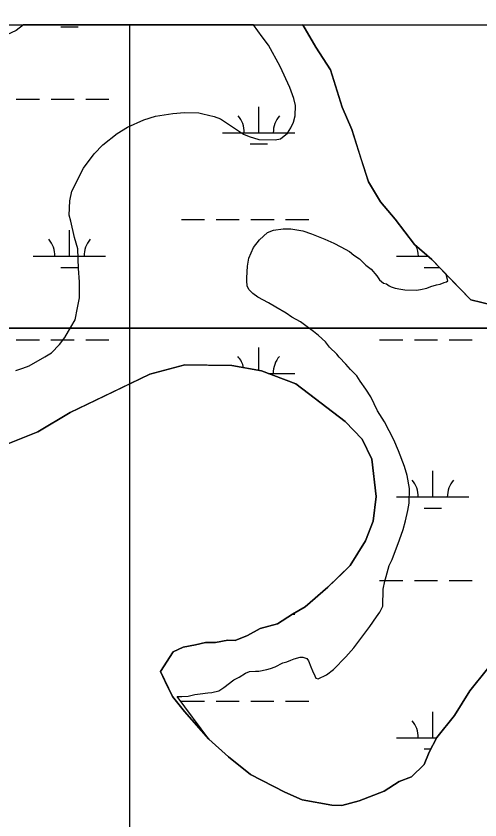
# Model space of a CAD drawing. Extents: x 3281947 to 3319794, y 715894 to 741249.
# Drawn here: x 3296418 to 3297059, y 738364 to 739474 of the extents above; entities that cross this region are included whole.
import ezdxf

# ---------------------------------------------------------------- set-up
doc = ezdxf.new("R2010")
doc.units = 0
for name, color, linetype in [('V-GRID-FRAM', 7, 'Continuous'), ('V-GRID-MAJR', 7, 'Continuous'), ('V-RIVR-EDGE', 7, 'Continuous'), ('V-SITE-VEGE', 7, 'Continuous'), ('V-TOPO-SHOR', 7, 'Continuous'), ('V-WETL-SWMP', 7, 'Continuous')]:
    doc.layers.add(name, color=color, linetype=linetype)

msp = doc.modelspace()

# ---------------------------------------------------------------- linework, layer by layer
at = {"layer": 'V-GRID-FRAM'}
msp.add_lwpolyline([(3286080.7, 739456.2), (3317564.6, 739474.5), (3317583.1, 721289.3), (3286083.3, 721271), (3286080.7, 739456.2)], dxfattribs=at)
at = {"layer": 'V-GRID-MAJR'}
msp.add_spline([(3296583.2, 721277.1), (3296580.6, 727335.7), (3296577.9, 733397.5), (3296575.3, 739459.2), (3296575.3, 739462.3)], degree=3, dxfattribs=at)
at = {"layer": 'V-RIVR-EDGE'}
msp.add_spline([(3306927.3, 739468.3), (3306926.1, 739467.2), (3306903.7, 739453.6), (3306870.1, 739429.2), (3306847.2, 739417.3), (3306829.8, 739410.7), (3306783.3, 739383), (3306752.2, 739364.9), (3306726.1, 739348.8), (3306702.4, 739335.1), (3306685, 739324.8), (3306665.9, 739314.9), (3306638.9, 739297.2), (3306600.3, 739272.8), (3306545.5, 739237.3), (3306523, 739219.9), (3306470.3, 739190.2), (3306401.4, 739148.1), (3306343.7, 739117.2), (3306258.7, 739071.4), (3306203, 739040.4), (3306174.4, 739028.5), (3306163.2, 739023.5), (3306146.6, 739012.8), (3306119.2, 738998.8), (3306082.7, 738977.7), (3306000.9, 738937.3), (3305897.2, 738886.6), (3305874.4, 738874.6), (3305858.6, 738869.3), (3305835.4, 738857.3), (3305801.3, 738840), (3305781, 738829.7), (3305760.2, 738823.1), (3305753.2, 738819), (3305734.9, 738806.2), (3305715.8, 738794.2), (3305680.1, 738778.9), (3305650.3, 738771.1), (3305639.1, 738767.9), (3305612.5, 738755.1), (3305581, 738740.6), (3305562.7, 738732.4), (3305542, 738719.6), (3305524.1, 738713), (3305499.2, 738706.4), (3305484.7, 738701.1), (3305439.9, 738673.8), (3305385.9, 738638.8), (3305341.5, 738613.2), (3305295, 738585.1), (3305260.6, 738568.6), (3305238.6, 738557), (3305221.1, 738546.7), (3305195, 738536.8), (3305174.3, 738531.1), (3305162.7, 738528.2), (3305151, 738521.2), (3305133.2, 738510.9), (3305120.7, 738504.7), (3305108.3, 738501.4), (3305096.3, 738496.9), (3305067.6, 738482), (3305036.5, 738467.6), (3305010, 738456.9), (3304984.6, 738443.7), (3304966.8, 738435.9), (3304935.7, 738426.8), (3304922.4, 738419.8), (3304917, 738414), (3304911.2, 738410.3), (3304904.6, 738406.6), (3304892.5, 738401.6), (3304880.5, 738399.2), (3304872.6, 738396.7), (3304863.5, 738393), (3304850.2, 738385.2), (3304841.5, 738379.4), (3304833.2, 738377.7), (3304818.3, 738378.2), (3304809.6, 738374.9), (3304778.9, 738365.9), (3304753.1, 738358.1), (3304727.4, 738348.6), (3304707.9, 738338.3), (3304689.2, 738325.9), (3304632.4, 738306.1), (3304574.7, 738288.9), (3304543.6, 738278.6), (3304508.4, 738263.7), (3304471.9, 738248.1), (3304454.8, 738243.1), (3304430.8, 738241.6), (3304416.3, 738244.1), (3304384, 738249.5), (3304362.9, 738252.5), (3304345.9, 738250.9), (3304333.8, 738250.5), (3304318.5, 738245.6), (3304302.7, 738236.9), (3304285.7, 738220.8), (3304275.7, 738214.6), (3304263.7, 738208.8), (3304255.8, 738202.6), (3304240.8, 738187.7), (3304227.1, 738174.9), (3304205.5, 738159.2), (3304180.2, 738143.1), (3304166.9, 738134.4), (3304163.2, 738129.1), (3304156.1, 738118.3), (3304146.1, 738111.7), (3304128.7, 738103.4), (3304110.9, 738098.1), (3304071.5, 738083.3), (3303987.3, 738052.4), (3303903.4, 738017.4), (3303874.4, 738005), (3303826.7, 737986.9), (3303754.5, 737961.4), (3303700.6, 737937.9), (3303635.8, 737912.3), (3303612.2, 737899.6), (3303591.4, 737889.7), (3303550, 737877.7), (3303524.6, 737869.9), (3303506.8, 737863.8), (3303479, 737851.8), (3303451.6, 737837.8), (3303415.5, 737823.8), (3303344.6, 737794.1), (3303284.4, 737764.4), (3303262, 737752.9), (3303237.9, 737737.2), (3303213, 737724), (3303186, 737709.5), (3303142.5, 737690.2), (3303097.6, 737667.5), (3303032.5, 737639.4), (3302976.5, 737617.2), (3302929.2, 737601.2), (3302876.5, 737583), (3302830.5, 737568.7), (3302796, 737555.9), (3302747.5, 737537.8), (3302720.1, 737525.4), (3302695.2, 737512.2), (3302675.3, 737499.8), (3302664.1, 737496.9), (3302635.5, 737484.2), (3302576.1, 737459.9), (3302548.7, 737447.1), (3302510.2, 737433.1), (3302457.5, 737413.7), (3302421, 737398.1), (3302391.1, 737388.6), (3302329.3, 737363.9), (3302286.5, 737344.9), (3302210.2, 737311.1), (3302137.6, 737284.8), (3302109.4, 737273.3), (3302087, 737264.2), (3302049.2, 737245.6), (3302019.7, 737230.8), (3301976.6, 737211.4), (3301950.4, 737201.1), (3301943.4, 737198.2), (3301933.8, 737194.1), (3301894, 737176.4), (3301809.4, 737136.8), (3301743.4, 737108.4), (3301680.7, 737080.7), (3301627.6, 737053.9), (3301579.5, 737032.9), (3301552.9, 737023), (3301534.3, 737014.8), (3301493.6, 736995.8), (3301411, 736954.6), (3301362, 736929.4), (3301310.6, 736905.5), (3301262.9, 736882.4), (3301215.1, 736859.7), (3301178.2, 736842), (3301149.6, 736826.7), (3301101.4, 736800.3), (3301041.7, 736769.4), (3300976.1, 736738.5), (3300927.5, 736714.1), (3300864.5, 736682.4), (3300815.5, 736658), (3300740.4, 736620.9), (3300694.7, 736598.2), (3300652, 736576.8), (3300615, 736559.9), (3300570.6, 736537.6), (3300525.4, 736513.7), (3300478.5, 736490.2), (3300412.1, 736457.6), (3300368.5, 736435.3), (3300334.5, 736417.2), (3300322.5, 736411.8), (3300311.3, 736408.9), (3300299.2, 736406.1), (3300295.5, 736406.1), (3300294.7, 736404.4), (3300294.7, 736397), (3300281.4, 736392.4), (3300255.2, 736375.9), (3300190.5, 736346.2), (3300137.8, 736319.4), (3300120.8, 736312.4), (3300104.6, 736304.2), (3300099.2, 736299.2), (3300086.3, 736291.4), (3300046.9, 736269.9), (3299993, 736243.1), (3299941.9, 736215), (3299871.8, 736177.5), (3299788.3, 736128.8), (3299655.9, 736055.8), (3299580.8, 736015.3), (3299521, 735981.5), (3299470, 735950.5), (3299434.7, 735930.7), (3299399, 735909.7), (3299352.9, 735884.9), (3299310.2, 735863.1), (3299289, 735851.9), (3299266.2, 735838.3), (3299249.2, 735827.1), (3299241.3, 735819.3), (3299240, 735816.4), (3299238.4, 735813.1), (3299235.9, 735811), (3299230.5, 735809.4), (3299225.1, 735806.9), (3299193.9, 735785.8), (3299175.7, 735777.2), (3299154.9, 735764), (3299106.4, 735732.6), (3299056.5, 735703.7), (3299005.5, 735671.9), (3298964, 735645.9), (3298895.1, 735610.8), (3298849, 735583.2), (3298815, 735563.8), (3298791.3, 735550.2), (3298777.2, 735542.3), (3298768.5, 735541.5), (3298762.3, 735542.4), (3298759.8, 735543.2), (3298757.3, 735542), (3298755.2, 735538.2), (3298752.3, 735529.1), (3298741.9, 735517.9), (3298733.2, 735507.6), (3298717.8, 735496), (3298693.3, 735486.2), (3298651.8, 735458.9), (3298592, 735419.7), (3298532.2, 735380), (3298484.1, 735349.9), (3298445.1, 735323.9), (3298407.3, 735299.1), (3298382.8, 735283.4), (3298379.1, 735283.4), (3298372.4, 735288), (3298370.4, 735286.3), (3298373.3, 735281.4), (3298375.3, 735278.5), (3298372.4, 735275.1), (3298357.5, 735264.8), (3298336.3, 735249.1), (3298313.9, 735235.1), (3298289.4, 735216.5), (3298260.3, 735195.8), (3298236.6, 735177.2), (3298208.4, 735155.8), (3298183.1, 735137.2), (3298161.5, 735121.9), (3298140.3, 735103.3), (3298125.3, 735088.8), (3298116.2, 735078.9), (3298113.7, 735074.3), (3298097.1, 735060.7), (3298092.5, 735061.1), (3298082.6, 735052), (3298053.1, 735031), (3298015.7, 735004.1), (3297985.4, 734984.3), (3297950.9, 734959.5), (3297922.3, 734938.9), (3297903.6, 734926.5), (3297899, 734921.9), (3297888.6, 734910.4), (3297879.9, 734901.3), (3297866.2, 734893.4), (3297848.8, 734885.6), (3297830.5, 734869.5), (3297800.2, 734841.8), (3297778.2, 734825.2), (3297773.2, 734817.4), (3297767.8, 734817.4), (3297757.8, 734811.2), (3297737.1, 734797.2), (3297708.8, 734775.3), (3297691.8, 734762), (3297669, 734745.9), (3297649, 734731.9), (3297632.4, 734721.6), (3297622.9, 734718.3), (3297613.3, 734713.7), (3297603.8, 734704.2), (3297598.4, 734695.5), (3297582.6, 734681.1), (3297559.3, 734659.2), (3297519.9, 734623.6), (3297490, 734601.3), (3297462.6, 734580.6), (3297445.5, 734565.8), (3297435.2, 734559.2), (3297418.1, 734548.8), (3297407.3, 734538.5), (3297396.9, 734528.6), (3297386.1, 734512.9), (3297377.8, 734501.7), (3297353.3, 734483.5), (3297326.3, 734462), (3297292.3, 734431.4), (3297270.2, 734412.4), (3297255.3, 734402.9), (3297250.3, 734400.5), (3297246.6, 734394.3), (3297246.1, 734389.7), (3297243.7, 734387.6), (3297231.6, 734377.7), (3297218.3, 734367), (3297207.5, 734355.4), (3297200.9, 734347.1), (3297196.7, 734340.1), (3297165.1, 734312), (3297099.1, 734245.4), (3297065.4, 734212.7), (3297040.1, 734188.3), (3297027.6, 734178.4), (3297002.3, 734152.8), (3296989.4, 734134.6), (3296962.8, 734110.2)], degree=3, dxfattribs=at)
at = {"layer": 'V-SITE-VEGE'}
for p, q in [((3296428.7, 739462.2), (3296418.6, 739454.7)), ((3296746, 739462.4), (3296428.7, 739462.2)), ((3296758.3, 739445.8), (3296746, 739462.4)), ((3296418.6, 739454.7), (3296405.7, 739448.6)), ((3296766.9, 739434.5), (3296758.3, 739445.8)), ((3296783.2, 739404.7), (3296766.9, 739434.5)), ((3296796.4, 739375.8), (3296783.2, 739404.7)), ((3296801.7, 739360.6), (3296796.4, 739375.8)), ((3296804, 739350.9), (3296801.7, 739360.6)), ((3296803.8, 739336.6), (3296804, 739350.9)), ((3296594.7, 739330.9), (3296610.7, 739336.2)), ((3296610.7, 739336.2), (3296634.7, 739339.9)), ((3296634.7, 739339.9), (3296650.7, 739341.2)), ((3296650.7, 739341.2), (3296670.6, 739340.9)), ((3296670.6, 739340.9), (3296676.2, 739339.3)), ((3296676.2, 739339.3), (3296692.1, 739335.8)), ((3296692.1, 739335.8), (3296700.8, 739332.5)), ((3296801.3, 739327.8), (3296803.8, 739336.6)), ((3296572.2, 739320.8), (3296594.7, 739330.9)), ((3296700.8, 739332.5), (3296711.9, 739325.2)), ((3296711.9, 739325.2), (3296719.8, 739319.5)), ((3296797.9, 739319.9), (3296801.3, 739327.8)), ((3296538.3, 739296.6), (3296557.7, 739312.3)), ((3296557.7, 739312.3), (3296572.2, 739320.8)), ((3296719.8, 739319.5), (3296732.4, 739311.3)), ((3296783.4, 739305), (3296793.1, 739312.8)), ((3296793.1, 739312.8), (3296797.9, 739319.9)), ((3296732.4, 739311.3), (3296740.3, 739308)), ((3296740.3, 739308), (3296753.8, 739303.8)), ((3296753.8, 739303.8), (3296776.2, 739303.5)), ((3296776.2, 739303.5), (3296783.4, 739305)), ((3296526.2, 739284), (3296538.3, 739296.6)), ((3296511.5, 739264.3), (3296526.2, 739284)), ((3296495.1, 739232.6), (3296511.5, 739264.3)), ((3296492.5, 739219.1), (3296495.1, 739232.6)), ((3296491.4, 739199.2), (3296492.5, 739219.1)), ((3296493.7, 739191.2), (3296491.4, 739199.2)), ((3296498.9, 739168.7), (3296493.7, 739191.2)), ((3296503.5, 739152.7), (3296498.9, 739168.7)), ((3296504.7, 739125.6), (3296503.5, 739152.7)), ((3296506, 739107.2), (3296504.7, 739125.6)), ((3296505.7, 739084.9), (3296506, 739107.2)), ((3296503.1, 739071.4), (3296505.7, 739084.9)), ((3296499.7, 739054.6), (3296503.1, 739071.4)), ((3296493.9, 739044.4), (3296499.7, 739054.6)), ((3296485.7, 739030.1), (3296493.9, 739044.4)), ((3296478.4, 739020.7), (3296485.7, 739030.1)), ((3296467.1, 739008.9), (3296478.4, 739020.7)), ((3296436.5, 738991), (3296458.2, 739003.4)), ((3296458.2, 739003.4), (3296467.1, 739008.9)), ((3296427.7, 738987.9), (3296436.5, 738991)), ((3296418.1, 738984.8), (3296427.7, 738987.9))]:
    msp.add_line(p, q, dxfattribs=at)
for points in [[(3296925.2, 738682.4), (3296927.8, 738693.5), (3296929.5, 738699.9), (3296933.7, 738715), (3296937.8, 738723.7), (3296947.8, 738750.7), (3296952.8, 738764.9), (3296956.1, 738776.9), (3296959.5, 738791.2), (3296961.3, 738801.5), (3296961.6, 738821.5), (3296958.6, 738839.8), (3296954.8, 738851.9), (3296946.4, 738873.5), (3296940.2, 738888.8), (3296927, 738913.7), (3296917.7, 738929), (3296908.4, 738948.3), (3296901.4, 738958.8), (3296893.6, 738970), (3296888.9, 738977.3), (3296880.2, 738986.2), (3296873.9, 738993.5), (3296864.5, 739003.2), (3296861.4, 739007.2), (3296851.2, 739016.9), (3296845.7, 739024.2), (3296836.2, 739033.1), (3296829.1, 739038.8), (3296814.9, 739049.4), (3296811, 739051.8), (3296799.1, 739058.4), (3296791.2, 739064.1), (3296777, 739072.3), (3296766.7, 739078), (3296752.4, 739086.2), (3296745.3, 739091.1), (3296739.8, 739096.8), (3296737.5, 739101.6), (3296736.8, 739108.8), (3296736.9, 739112.8), (3296737.9, 739128.7), (3296739.7, 739139.8), (3296746.3, 739154.9), (3296754.4, 739165.2), (3296765.7, 739175.4), (3296773.8, 739178.4), (3296787.3, 739180.6), (3296797.7, 739180.5), (3296814.4, 739177.8), (3296826.3, 739173.7), (3296844.6, 739166.2), (3296857.3, 739160.5), (3296866.8, 739155.5), (3296878.6, 739149), (3296884.9, 739144.1), (3296892.8, 739139.2), (3296901.5, 739130.3), (3296908.6, 739124.6), (3296916.4, 739115.7), (3296920.3, 739110.1)], [(3296920.3, 739110.1), (3296925.9, 739105.2), (3296929.8, 739104.3), (3296933.8, 739101.9), (3296936.2, 739100.3), (3296939.3, 739099.4), (3296941.7, 739098.6), (3296949.7, 739096.9), (3296955.2, 739096), (3296971.2, 739095.8), (3296976.8, 739096.5), (3296985.6, 739098.7), (3296991.2, 739101), (3296999.2, 739103.3), (3297004, 739104), (3297009.6, 739106.4), (3297012.8, 739107.1), (3297014.5, 739108.7), (3297012.5, 739117.2), (3297046.2, 739082.5), (3297076.9, 739075.2)], [(3297069.4, 738572.3), (3297045, 738541.8), (3297024, 738507.9), (3296999.5, 738477.5), (3296989, 738457.1), (3296981.9, 738440.1), (3296964.5, 738423.3), (3296947.3, 738416.7), (3296926.6, 738403.3), (3296892.2, 738390.1), (3296868.1, 738383.6), (3296854.4, 738383.8), (3296813.5, 738391.3), (3296789.7, 738401.9), (3296742.1, 738426.6), (3296711.7, 738451), (3296684.7, 738475.3), (3296640.8, 738534.2), (3296647, 738534.1), (3296655.8, 738534.7), (3296665.4, 738537), (3296672.6, 738537.7), (3296683, 738539.1), (3296688.6, 738539.9), (3296698.2, 738542.1), (3296705.4, 738546.8), (3296719.1, 738557), (3296726.4, 738560.8), (3296735.2, 738566.3), (3296740.8, 738568.6), (3296748.8, 738569.3), (3296753.6, 738569.2), (3296764.8, 738571.4), (3296769.6, 738573), (3296776.1, 738575.3), (3296786.5, 738580.7), (3296792.1, 738582.2), (3296797.7, 738584.5), (3296802.5, 738586), (3296810.5, 738588.3), (3296814.5, 738588.3), (3296820.1, 738586.6), (3296822.4, 738583.4), (3296825.5, 738575.3), (3296827.8, 738569.7), (3296830.9, 738562.5), (3296832.5, 738559.3), (3296835.6, 738558.4), (3296846.9, 738563.9), (3296856.6, 738571.7), (3296873.6, 738589), (3296884.9, 738601.6), (3296898.8, 738619.7), (3296906.9, 738630.8), (3296915.9, 738644.2), (3296920.8, 738650.5), (3296924.9, 738659.2), (3296925.2, 738682.4)]]:
    msp.add_lwpolyline(points, dxfattribs=at)
at = {"layer": 'V-TOPO-SHOR'}
for points in [[(3296814.4, 739462.4), (3296832.4, 739431.3), (3296852.5, 739400.2), (3296868.8, 739348.6), (3296882, 739317.6), (3296895.1, 739276.4), (3296904.9, 739245.4), (3296921.6, 739217.8), (3296941.8, 739193.6), (3296968.7, 739158.9), (3296992.3, 739138), (3297012.5, 739117.2), (3297046.2, 739082.5), (3297076.9, 739075.2)], [(3296634.2, 738534.3), (3296624.3, 738555), (3296617.6, 738568.7), (3296635.2, 738595.9), (3296648.9, 738602.5), (3296666.1, 738605.7), (3296679.8, 738608.9), (3296693.5, 738608.7), (3296710.7, 738611.8), (3296720.9, 738611.7), (3296738.1, 738618.3), (3296755.4, 738628.3), (3296779.5, 738634.8), (3296800.2, 738648.1), (3296817.5, 738658.2), (3296848.7, 738685.1), (3296869.5, 738705.3), (3296879.9, 738715.4), (3296900.9, 738749.3), (3296911.6, 738776.5), (3296915.5, 738810.7), (3296909.5, 738862.1), (3296896.2, 738889.7), (3296872.6, 738914), (3296832, 738945.4), (3296804.9, 738966.3), (3296757.3, 738984.1), (3296716.3, 738991.6), (3296682.1, 738992.1), (3296651.3, 738992.6), (3296603.2, 738979.6), (3296561.9, 738959.7), (3296492.9, 738926.5), (3296448.1, 738899.8), (3296406.7, 738883.3)], [(3297069.4, 738572.3), (3297045, 738541.8), (3297024, 738507.9), (3296999.5, 738477.5), (3296989, 738457.1), (3296981.9, 738440.1), (3296964.5, 738423.3), (3296947.3, 738416.7), (3296926.6, 738403.3), (3296892.2, 738390.1), (3296868.1, 738383.6), (3296854.4, 738383.8), (3296813.5, 738391.3), (3296789.7, 738401.9), (3296742.1, 738426.6), (3296711.7, 738451), (3296684.7, 738475.3), (3296651, 738513.5), (3296634.2, 738534.3)]]:
    msp.add_lwpolyline(points, dxfattribs=at)
at = {"layer": 'V-WETL-SWMP'}
for p, q in [((3296814.4, 739462.4), (3293934.4, 739460.7)), ((3296480, 739459.8), (3296504, 739459.8)), ((3296832.4, 739431.3), (3296814.4, 739462.4)), ((3296852.5, 739400.2), (3296832.4, 739431.3)), ((3296868.8, 739348.6), (3296852.5, 739400.2)), ((3296418.6, 739359.8), (3296450.6, 739359.8)), ((3296466.6, 739359.8), (3296498.6, 739359.8)), ((3296514.6, 739359.8), (3296546.6, 739359.8)), ((3296753.5, 739313.3), (3296753.5, 739349.3)), ((3296882, 739317.6), (3296868.8, 739348.6)), ((3296703.5, 739313.3), (3296803.5, 739313.3)), ((3296904.9, 739245.4), (3296882, 739317.6)), ((3296741.5, 739297.9), (3296765.5, 739297.9)), ((3296921.6, 739217.8), (3296904.9, 739245.4)), ((3296941.8, 739193.6), (3296921.6, 739217.8)), ((3296646.6, 739193.3), (3296678.6, 739193.3)), ((3296694.6, 739193.3), (3296726.6, 739193.3)), ((3296742.6, 739193.3), (3296774.6, 739193.3)), ((3296790.6, 739193.3), (3296822.6, 739193.3)), ((3296968.6, 739158.9), (3296941.8, 739193.6)), ((3296492, 739142.5), (3296492, 739178.5)), ((3296992.3, 739138.1), (3296968.6, 739158.9)), ((3296442, 739142.5), (3296542, 739142.5)), ((3296943.9, 739142.5), (3296987.2, 739142.5)), ((3297046.2, 739082.5), (3296992.3, 739138.1)), ((3296480, 739127.1), (3296504, 739127.1)), ((3296981.9, 739127.1), (3297002.9, 739127.1)), ((3297076.9, 739075.2), (3297046.2, 739082.5)), ((3293957.9, 739043.4), (3297359.6, 739043.4)), ((3296418.5, 739027.1), (3296450.5, 739027.1)), ((3296466.5, 739027.1), (3296498.5, 739027.1)), ((3296514.5, 739027.1), (3296546.5, 739027.1)), ((3296920.4, 739027.1), (3296952.4, 739027.1)), ((3296968.4, 739027.1), (3297000.4, 739027.1)), ((3297016.4, 739027.1), (3297048.4, 739027.1)), ((3296753.4, 738984.9), (3296753.4, 739016.7)), ((3296766.6, 738980.7), (3296803.4, 738980.7)), ((3296993.8, 738809.9), (3296993.8, 738845.9)), ((3296943.8, 738809.9), (3297043.8, 738809.9)), ((3296981.8, 738794.4), (3297005.8, 738794.4)), ((3296920.4, 738694.4), (3296952.4, 738694.4)), ((3296968.4, 738694.4), (3297000.4, 738694.4)), ((3297016.4, 738694.4), (3297048.4, 738694.4)), ((3296800, 738648), (3296803.4, 738648)), ((3296646.5, 738527.9), (3296678.5, 738527.9)), ((3296694.5, 738527.9), (3296726.5, 738527.9)), ((3296742.5, 738527.9), (3296774.5, 738527.9)), ((3296790.5, 738527.9), (3296822.5, 738527.9)), ((3296993.8, 738477.2), (3296993.8, 738513.2)), ((3296943.8, 738477.2), (3296999.4, 738477.2)), ((3296981.8, 738461.8), (3296991.4, 738461.8))]:
    msp.add_line(p, q, dxfattribs=at)
for points in [[(3297359.6, 739043.4), (3293957.9, 739043.4)], [(3296406.7, 738883.3), (3296448.1, 738899.8), (3296492.9, 738926.5), (3296603.2, 738979.6), (3296651.3, 738992.6), (3296716.3, 738991.6), (3296757.3, 738984.1), (3296804.9, 738966.3), (3296872.6, 738914), (3296896.2, 738889.7), (3296909.5, 738862.1), (3296915.5, 738810.7), (3296911.6, 738776.5), (3296900.9, 738749.3), (3296879.9, 738715.4), (3296848.7, 738685.1), (3296817.5, 738658.1), (3296800.2, 738648.1), (3296779.5, 738634.8), (3296755.4, 738628.3), (3296738.1, 738618.3), (3296720.9, 738611.7), (3296710.7, 738611.8), (3296693.5, 738608.7), (3296679.8, 738608.9), (3296666.1, 738605.7), (3296648.9, 738602.5), (3296635.2, 738595.9), (3296617.6, 738568.7), (3296634.2, 738534.3), (3296651, 738513.5), (3296684.7, 738475.3), (3296711.7, 738451), (3296742.1, 738426.6)], [(3296742.1, 738426.6), (3296789.7, 738401.9), (3296813.5, 738391.3), (3296854.4, 738383.8), (3296868.1, 738383.6), (3296892.2, 738390.1), (3296926.6, 738403.3), (3296947.3, 738416.7), (3296964.5, 738423.3), (3296981.9, 738440.1), (3296989, 738457.1), (3296999.5, 738477.5), (3297024, 738507.9), (3297045, 738541.8), (3297069.4, 738572.3)]]:
    msp.add_lwpolyline(points, dxfattribs=at)
for centre, start, end in [((3296698.2, 739313.8), 359.2282, 40.7718), ((3296808.7, 739313.8), 139.2282, 180.7718), ((3296436.8, 739143), 359.2282, 40.7718), ((3296547.3, 739143), 139.2282, 180.7718), ((3296938.7, 739143), 359.2282, 22.9532), ((3296698.1, 738981.1), 12.273, 40.7718), ((3296808.6, 738981.1), 139.2282, 180.7718), ((3296938.6, 738810.3), 359.2282, 40.7718), ((3297049.1, 738810.3), 139.2282, 180.7718), ((3296938.6, 738477.7), 359.2282, 40.7718)]:
    msp.add_arc(centre, 35.2, start, end, dxfattribs=at)

doc.saveas('drawing.dxf')
